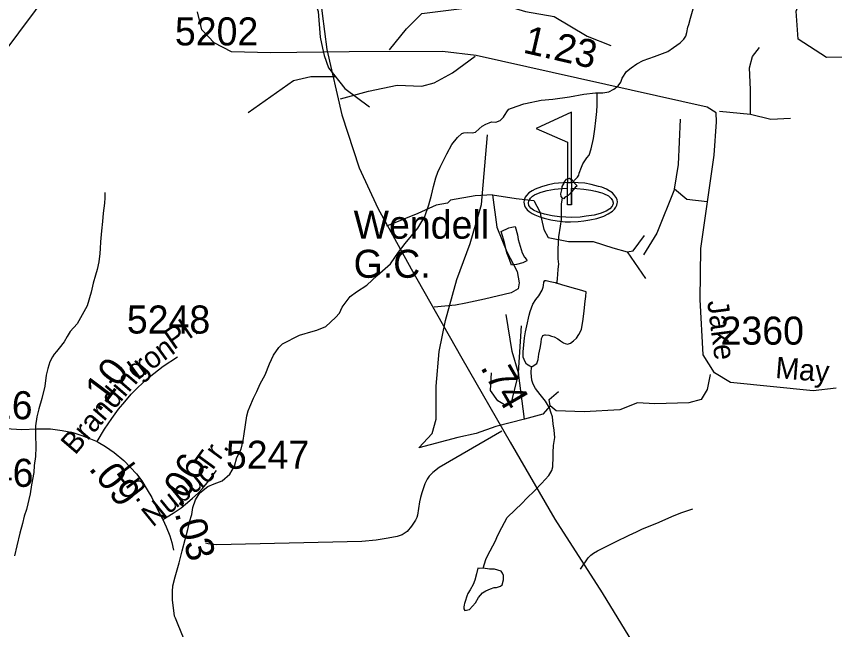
# Model space of a CAD drawing. Extents: x 2169602 to 2449496, y 721995 to 810662.
# Drawn here: x 2419932 to 2423580, y 798476 to 801210 of the extents above; entities that cross this region are included whole.
import ezdxf

# ---------------------------------------------------------------- set-up
doc = ezdxf.new("R2010")
doc.units = 0
doc.layers.add('Default', color=7, linetype='Continuous')

msp = doc.modelspace()

# ---------------------------------------------------------------- linework, layer by layer
at = {"layer": 'Default'}
for p, q in [((2423067, 800787.4), (2423204.3, 800773.6)), ((2422654.9, 800159.5), (2422737.3, 800040.5)), ((2422170, 799619.9), (2422183.7, 799830.5)), ((2422197.4, 799413.9), (2422170, 799619.9))]:
    msp.add_line(p, q, dxfattribs=at)
for points in [[(2423793.7, 801028.3), (2423543.8, 801026.8), (2423417.9, 801108), (2423408.9, 801232.9), (2423466.9, 801376), (2423481.9, 801559.5), (2423506.9, 801601.5), (2423497.9, 801765.8), (2423403.9, 802108.9), (2423370.7, 802125.9)], [(2421208.7, 802039.3), (2420864.4, 801918.8), (2420633.2, 801795.3), (2420432.3, 801655), (2420248.1, 801508.4), (2420091.1, 801336.6), (2419868.3, 801037.2), (2419659, 800754.4), (2419408.9, 800417.3)], [(2421275.6, 801380.4), (2421295.1, 801222.9), (2421317, 801062.3), (2421382.9, 800771.2), (2421460.3, 800534.5), (2421544, 800354.4), (2421691.6, 800084.3), (2421917.6, 799686.4), (2422134.2, 799311.5), (2422333, 798968), (2422543.3, 798639.2), (2422710.8, 798364.9), (2422794.5, 798207.8), (2422853.1, 798063.3), (2422941.5, 797846.6)], [(2421260.8, 801284.4), (2421277.5, 801231.5), (2421286.7, 801117), (2421297.6, 801067.9)], [(2421595.1, 801060.4), (2421671.1, 801153.6), (2421739.8, 801222.3), (2421918.3, 801245.2), (2422092.2, 801263.5), (2422202, 801231.5), (2422330.2, 801208.6), (2422476.6, 801121.6), (2422581.9, 801080.4)], [(2423587, 799552.1), (2423484.4, 799539.5), (2423115.1, 799577.2), (2423043.9, 799621.2), (2422993.7, 799700.8), (2422981.1, 799947.9), (2422983.2, 800174.1), (2423042.9, 800590.8), (2423053.3, 800739.5), (2423051.2, 800779.3), (2423011.5, 800804.4), (2421981.8, 801034.8), (2421832.2, 801052.6), (2421416.2, 801051.6), (2421064.7, 801047.4), (2420891, 801051.6), (2420813.5, 801091.4), (2420759.1, 801150), (2420740.3, 801229.6)], [(2422521.4, 800869.2), (2422547.2, 800869.4), (2422573.1, 800873.6), (2422595.4, 800885.6), (2422615.3, 800899.7), (2422626.8, 800915.7), (2422633.4, 800933.8), (2422652.6, 800963.7), (2422672.9, 800980.2), (2422698.4, 800998.2), (2422726.7, 801012.2), (2422776.5, 801030.6), (2422836.1, 801052.8), (2422862.2, 801071.2), (2422891.9, 801091.1), (2422907.7, 801107.3), (2422916.1, 801121.5), (2422921.7, 801137.3), (2422925.8, 801161.4), (2422929.9, 801173.4), (2422937, 801201.4), (2422949.1, 801243.4)], [(2421297.6, 801067.9), (2421305, 801034.6), (2421323.3, 800979.7), (2421396.5, 800888.1), (2421506.4, 800805.7)], [(2423204.3, 800773.6), (2423204.3, 800883.5), (2423199.7, 800979.7), (2423213.5, 801030), (2423245.5, 801071.2)], [(2421378, 800842), (2421501.6, 800876), (2421629.7, 800903.5), (2421739.6, 800898.9), (2421794.5, 800912.6), (2421876.9, 800958.4), (2421977.5, 801031.7)], [(2421356.5, 800940.1), (2421245.3, 800940.1), (2421167.5, 800921.8), (2420966.1, 800779.9)], [(2421926.7, 800689.7), (2421942.3, 800691.8), (2421964.5, 800690.1), (2421978.4, 800694.1), (2421994.8, 800708.2), (2422008.4, 800720.4), (2422024.6, 800728.5), (2422040.3, 800734.6), (2422050.4, 800738.8), (2422070.3, 800738.6), (2422088.3, 800744.8), (2422104.3, 800761), (2422107.8, 800767), (2422122.2, 800788.8), (2422128.3, 800795.2), (2422139.8, 800801.1), (2422193.9, 800819.3), (2422201.9, 800821.3), (2422271.4, 800836), (2422323.5, 800840.3), (2422397.5, 800850.6), (2422461.3, 800862.9), (2422513.2, 800869.2), (2422521.4, 800869.2)], [(2422415.4, 800470.6), (2422419.9, 800478.9), (2422433.6, 800492.6), (2422439.6, 800501.1), (2422441.2, 800510.9), (2422451.3, 800537), (2422456.8, 800552.8), (2422475.1, 800578.9), (2422485.3, 800591.1), (2422494.9, 800619.2), (2422504.4, 800665.3), (2422510.5, 800707.4), (2422516.1, 800745.1), (2422519.8, 800785.1), (2422521.8, 800813.2), (2422521.4, 800849.3), (2422521.4, 800869.2)], [(2422865.6, 800439.4), (2422883.9, 800549.3), (2422893.1, 800750.8)], [(2423204.3, 800773.6), (2423295.8, 800750.8), (2423382.8, 800755.3)], [(2420677.8, 798439.4), (2420653.4, 798497.4), (2420641.5, 798527.3), (2420637.2, 798535.2), (2420628.8, 798609.1), (2420628.8, 798645.2), (2420630.6, 798671.3), (2420640.7, 798711.1), (2420657.7, 798773.4), (2420671.4, 798827.3), (2420685.4, 798877.6), (2420696.8, 798921.7), (2420704.6, 798955.8), (2420714.5, 798989.5), (2420718.8, 799019.7), (2420730.3, 799053.7), (2420750.2, 799085.6), (2420785.8, 799113.9), (2420813.9, 799126.3), (2420849.8, 799138.3), (2420883.6, 799168.5), (2420905.4, 799204.5), (2420915.2, 799242.8), (2420934.7, 799280.8), (2420942.9, 799318.9), (2420948.6, 799348.8), (2420954.4, 799388.9), (2420960.1, 799428.7), (2420966.1, 799450.9), (2420973.7, 799468.8), (2420989.9, 799506.9), (2421003.8, 799536.9), (2421019.2, 799571), (2421041.1, 799611.1), (2421061, 799661.2), (2421078.9, 799699.5), (2421102.4, 799733.7), (2421118.2, 799749.6), (2421194.3, 799788), (2421256, 799806.2), (2421272, 799810.3), (2421311.6, 799826.6), (2421355.7, 799867), (2421373.1, 799887.1), (2421385.2, 799913.3), (2421420.9, 799961.4), (2421448.8, 799981.5), (2421494.5, 800011.5), (2421540.4, 800054.1), (2421600.1, 800106.3), (2421636, 800158.5), (2421665.7, 800196.6), (2421721.3, 800264.9), (2421752.9, 800316.8), (2421770.9, 800369.3), (2421782.4, 800413), (2421792.2, 800451.3), (2421801.9, 800489.1), (2421811.3, 800515.3), (2421821.3, 800537.3), (2421850.9, 800597.4), (2421873, 800637.8), (2421898.7, 800669.6), (2421918.7, 800687.7), (2421926.7, 800689.7)], [(2422197.4, 799413.9), (2422069.3, 799381.8), (2421982.3, 799349.8), (2421900, 799331.5), (2421726, 799285.7), (2421785.5, 799349.8), (2421803.8, 799413.9), (2421803.8, 799560.4), (2421817.6, 799716.1), (2421845, 799853.4), (2421895.4, 800036.5), (2421954.9, 800196.8), (2422005.2, 800370.8), (2422032.7, 800682.1)], [(2422366.2, 800398.6), (2422360.2, 800406.4), (2422360, 800418.6), (2422363.9, 800436.2), (2422365.8, 800450.6), (2422373.6, 800466.4), (2422375.4, 800472.6), (2422385.4, 800484.5), (2422397.7, 800488.7), (2422407.8, 800480.7), (2422415.4, 800470.6)], [(2422415.4, 800470.6), (2422432, 800454.7), (2422423.8, 800446.6), (2422400, 800418.6), (2422391.8, 800410.5), (2422382.4, 800404.7), (2422376.2, 800400.7), (2422372.1, 800396.5), (2422366.2, 800398.6)], [(2420327.1, 800425.1), (2420327.3, 800401.1), (2420325.4, 800377.1), (2420319.3, 800332.9), (2420316, 800294.9), (2420311.9, 800252.9), (2420308.2, 800204.8), (2420306.5, 800174.6), (2420304.5, 800152.7), (2420300.8, 800114.7), (2420293, 800081), (2420285.2, 800056.6), (2420275.4, 800020.8), (2420265.7, 799980.8), (2420247.7, 799918.7), (2420204.2, 799838.5), (2420172.6, 799804.3), (2420158.7, 799782), (2420145, 799758.1), (2420122.8, 799729.9), (2420110.7, 799715.9), (2420101.5, 799703.9), (2420093.1, 799691.7), (2420081.4, 799670), (2420073.4, 799639.6), (2420065.8, 799609.9), (2420060.1, 799561.7), (2420045.9, 799505.8), (2420032.4, 799459.6), (2420023, 799423.7), (2420017.2, 799383.6), (2420017.2, 799345.5), (2420019.3, 799289.6), (2420017.4, 799247.7), (2420012.1, 799207.5), (2420010, 799175.4), (2420000.4, 799121.7), (2419994.5, 799081.6), (2419977.2, 799011.6), (2419967.2, 798981.4), (2419959.2, 798949.4), (2419947.7, 798905.3), (2419934.2, 798849.3), (2419924.1, 798805)], [(2422865.6, 800439.4), (2422787.8, 800242.6), (2422728.3, 800146.4)], [(2423011.8, 800382.6), (2422920.6, 800393.6), (2422865.6, 800439.4)], [(2422055.4, 800413.6), (2421977.5, 800409), (2421867.8, 800390.7), (2421854, 800377), (2421803.6, 800367.8), (2421721.3, 800331.2), (2421582.1, 800274)], [(2422055.4, 800413.6), (2422073.7, 800269.4), (2422119.4, 800159.5), (2422165.2, 800072.5), (2422174.3, 800022.1), (2422169.8, 799994.7), (2422137.7, 799976.4), (2422018.7, 799948.9), (2421936.4, 799930.6), (2421890.6, 799921.4), (2421794.3, 799913.8)], [(2422055.4, 800413.6), (2422160.6, 800397.6), (2422238.4, 800388.4), (2422265.9, 800338), (2422284.2, 800260.2), (2422302.5, 800223.6), (2422394, 800205.3), (2422453.5, 800205.3), (2422503.9, 800205.3), (2422590.8, 800177.8), (2422654.9, 800159.5)], [(2422340.5, 800020.3), (2422342.4, 800024.5), (2422343.8, 800040.5), (2422346.1, 800058.5), (2422347.9, 800082.5), (2422349.8, 800104.5), (2422347.5, 800128.4), (2422347.1, 800172.3), (2422351, 800226.5), (2422358.6, 800274.4), (2422362.7, 800304.6), (2422362.5, 800338.3), (2422362.5, 800374.4), (2422366.2, 800398.6)], [(2422093.6, 800251), (2422127.2, 800267.4), (2422141.1, 800269.3), (2422155.5, 800273.3), (2422165.8, 800235.2), (2422169.2, 800215.6), (2422177.9, 800185.5), (2422187.7, 800155.6), (2422197.9, 800135.8), (2422206.1, 800125.6), (2422208.2, 800119.7), (2422190.2, 800111.4), (2422162.1, 800103.5), (2422144.2, 800101.3), (2422139.9, 800101.2), (2422130.1, 800125.4), (2422118, 800155.2), (2422107.7, 800200.9), (2422099.5, 800231), (2422093.6, 800251)], [(2422654.9, 800159.5), (2422682.4, 800164.1), (2422732.7, 800232.7)], [(2422228.4, 799647.9), (2422220.6, 799649.9), (2422206.4, 799659.7), (2422200.1, 799670), (2422196.2, 799679.9), (2422191.9, 799689.9), (2422192.1, 799713.8), (2422193.9, 799745.6), (2422197.8, 799775.8), (2422201.5, 799803.7), (2422207.3, 799830), (2422218.9, 799877.7), (2422222.8, 799893.7), (2422235.1, 799926), (2422248.5, 799947.9), (2422260.6, 799963.9), (2422276.6, 799988.3), (2422280, 800002.3), (2422282.3, 800010.1), (2422284.1, 800024), (2422288, 800032.3), (2422294, 800032.2), (2422312, 800028.3), (2422334.4, 800022.5), (2422340.5, 800020.3)], [(2422228.4, 799647.9), (2422232.3, 799648.1), (2422252.4, 799662.1), (2422258.3, 799680.3), (2422262, 799704.1), (2422267.9, 799730.3), (2422271.8, 799756.1), (2422273.5, 799774.1), (2422277.4, 799782.1), (2422279.8, 799786.2), (2422287.6, 799790.2), (2422291.5, 799790.5), (2422305.7, 799788.3), (2422317.8, 799784.5), (2422329.9, 799780.6), (2422345.5, 799772.6), (2422357.6, 799762.6), (2422371.9, 799754.8), (2422378.1, 799750.6), (2422389.5, 799748.9), (2422401.8, 799753.1), (2422415.8, 799763.2), (2422429.7, 799774.8), (2422439.6, 799791.2), (2422451.5, 799813.3), (2422459.1, 799859.3), (2422462.7, 799897.2), (2422468.5, 799939.3), (2422470.5, 799961.4), (2422472.6, 799981.3), (2422442.2, 799991.2), (2422410.5, 799998.9), (2422364.3, 800012.7), (2422340.5, 800020.3)], [(2422170, 799619.9), (2422142.5, 799716.1), (2422115.1, 799880.9)], [(2420293, 799313.6), (2420325.8, 799368.9), (2420358.2, 799417.4), (2420388.2, 799457.9), (2420415.4, 799491.9), (2420444.8, 799525.9), (2420472, 799553.1), (2420494.2, 799574.9), (2420523.9, 799600.8), (2420586.6, 799649.6), (2420650, 799692.4)], [(2422013.7, 798749), (2422019.6, 798769.2), (2422025.4, 798789), (2422033.2, 798805.3), (2422068.8, 798871.3), (2422076.8, 798893.2), (2422096.7, 798931.6), (2422120.1, 798975.5), (2422156, 799009.8), (2422185.7, 799037.8), (2422207.7, 799062), (2422241.5, 799094.2), (2422273.3, 799126.4), (2422305.3, 799162.5), (2422319, 799184.8), (2422323.1, 799200.8), (2422324.7, 799246.8), (2422324.7, 799264.6), (2422326.2, 799296.8), (2422332.3, 799332.9), (2422329.9, 799364.8), (2422325.6, 799392.7), (2422321.7, 799424.5), (2422315.5, 799444.5), (2422309.6, 799464.4), (2422291.1, 799494.4), (2422267.3, 799524.4), (2422246.8, 799550.2), (2422236.6, 799570), (2422230.6, 799587.9), (2422226.5, 799619.8), (2422228.4, 799647.9)], [(2422170, 799619.9), (2422142.5, 799505.5), (2422137.9, 799487.1), (2422115.1, 799473.4), (2422078.4, 799496.3), (2422046.4, 799542.1), (2422051, 799619.9)], [(2423024.7, 799613), (2423012.1, 799546.7), (2422984.6, 799500.9), (2422929.7, 799487.1), (2422778.7, 799482.6), (2422700.9, 799487.1), (2422623.1, 799455.1), (2422462.9, 799445.9), (2422339.3, 799450.5), (2422311.9, 799473.4)], [(2422311.9, 799473.4), (2422307.3, 799500.9), (2422348.5, 799537.5)], [(2422311.9, 799473.4), (2422279.8, 799436.8), (2422197.4, 799413.9)], [(2419462.1, 799453.6), (2419559.3, 799433.9), (2419742, 799398.1), (2419830.2, 799380.1), (2419873.1, 799373.5), (2419909.2, 799370.2), (2419956.5, 799368.5), (2420023.8, 799371.1), (2420084.7, 799370.9), (2420135.9, 799364.1), (2420183.5, 799353.8), (2420224.5, 799341.3), (2420263.1, 799326.5), (2420293, 799313.6)], [(2422096.3, 799361.1), (2421817.6, 799198.5), (2421788.7, 799176.5), (2421772.8, 799160.4), (2421762.9, 799146.2), (2421753.1, 799126.2), (2421739.3, 799086.1), (2421733.4, 799064.2), (2421729.5, 799046.1), (2421719.8, 798986.1), (2421716.8, 798975.3), (2421711, 798963.3), (2421693.2, 798936.4), (2421674.1, 798913.8), (2421652, 798898.9), (2421630.3, 798891.5), (2421590.3, 798883.3), (2421536.4, 798875.1), (2421472.3, 798868.8), (2420824.2, 798853.7), (2420788.1, 798857.4), (2420775, 798861.4)], [(2420293, 799313.6), (2420296.9, 799311.8), (2420329.9, 799291.4), (2420368.5, 799265.3), (2420411.9, 799229.8), (2420441.3, 799198.3), (2420467.3, 799169.9), (2420491.3, 799139.3), (2420515.1, 799099.6), (2420535.6, 799064.4), (2420561.4, 799011.1), (2420583.2, 798969.3), (2420584.8, 798966.1)], [(2420584.8, 798966.1), (2420631.1, 798994.6), (2420667.2, 799019.2), (2420695.7, 799042.7), (2420717.7, 799061), (2420742.5, 799084.1), (2420762.8, 799105.2), (2420783.3, 799130.3), (2420823.9, 799184.7)], [(2422447, 798744.6), (2422481, 798795.7), (2422492.9, 798807.9), (2422504.8, 798816.6), (2422522.2, 798826.9), (2422546.5, 798839), (2422602.6, 798866.4), (2422664.5, 798896.7), (2422696.3, 798910.9), (2422720.4, 798923), (2422798.2, 798955.4), (2422854.1, 798979.6), (2422894.1, 798995.8), (2422948.2, 799013.9)], [(2420584.8, 798966.1), (2420600.2, 798933.9), (2420616, 798894.1), (2420626.2, 798864.6), (2420633, 798830.6)], [(2422013.7, 798749), (2421995.8, 798748.9), (2421989.5, 798749), (2421983.7, 798724.7), (2421975.5, 798696.7), (2421968, 798676.8), (2421955.9, 798652.7), (2421944.4, 798636.6), (2421940.3, 798624.6), (2421932.5, 798600.7), (2421930.6, 798592.8), (2421928.8, 798586.6), (2421926.7, 798576.4), (2421926.7, 798568.7), (2421930.8, 798560.7), (2421952.8, 798564.7), (2421978.6, 798594.9), (2421992.4, 798618.8), (2422009.8, 798639.3), (2422025.8, 798649), (2422045.9, 798657.3), (2422062.3, 798663.4), (2422072.1, 798663.5), (2422090.2, 798669.7), (2422097.8, 798675.5), (2422104.1, 798697.6), (2422103.5, 798717.5), (2422099.8, 798727.5), (2422093.9, 798735.7), (2422063.7, 798745.5), (2422041.6, 798745.2), (2422013.7, 798749)]]:
    msp.add_lwpolyline(points, dxfattribs=at)
msp.add_lwpolyline([(2422407.5, 800783.1), (2422249, 800709.7), (2422389.1, 800648.1), (2422389.1, 800469.3), (2422407.5, 800469.3), (2422407.5, 800444.2), (2422407.5, 800369.2), (2422407.5, 800444.2), (2422431.1, 800442.7), (2422461.6, 800439.4), (2422493.2, 800435.4), (2422514.3, 800431.1), (2422542.2, 800422.8), (2422549.1, 800420.6), (2422571.8, 800408.9), (2422583.8, 800398), (2422589.3, 800388.3), (2422592.3, 800378.8), (2422592, 800374.5), (2422591, 800370.4), (2422590, 800367), (2422587.8, 800363.3), (2422577.1, 800351.4), (2422561.3, 800341.9), (2422534, 800331.5), (2422507.5, 800324), (2422471.9, 800318.5), (2422444.9, 800314.5), (2422404.8, 800312.6), (2422382.3, 800314.5), (2422353.3, 800316), (2422320.2, 800320.5), (2422286.2, 800328), (2422257.1, 800336.5), (2422237.6, 800345), (2422225.6, 800354.5), (2422217.1, 800366.6), (2422214.6, 800376.6), (2422217.1, 800387.6), (2422224.1, 800398.6), (2422232.6, 800408.1), (2422241.7, 800413.4), (2422253.1, 800419.1), (2422272.2, 800425.7), (2422298.4, 800432.7), (2422331.2, 800438.7), (2422363.3, 800442.7), (2422389.1, 800444.2), (2422389.1, 800469.3), (2422407.5, 800469.3), (2422407.5, 800369.2), (2422389.1, 800369.2), (2422389.1, 800444.2), (2422389.1, 800469.3), (2422348.6, 800465.6), (2422329.1, 800463.8), (2422298.3, 800456.6), (2422272.8, 800450.3), (2422244.5, 800439.3), (2422232.1, 800432.2), (2422216.3, 800422.4), (2422206.1, 800411.4), (2422199.8, 800403.1), (2422195.8, 800390.8), (2422194.8, 800381.1), (2422197.5, 800366.6), (2422200.3, 800359.6), (2422209.3, 800347.3), (2422217.6, 800340.3), (2422231.5, 800330.6), (2422243.2, 800324.9), (2422265.8, 800315.4), (2422284.5, 800310.4), (2422314.8, 800303.1), (2422342.9, 800297.6), (2422379.3, 800294.2), (2422402.8, 800293.2), (2422436.6, 800295.2), (2422461.9, 800297.7), (2422488.3, 800302.4), (2422520.4, 800308.9), (2422551.4, 800319.4), (2422570.8, 800329.3), (2422589.3, 800340.5), (2422599.1, 800350.5), (2422605.1, 800358.8), (2422607.7, 800364.3), (2422609.1, 800368.4), (2422610.5, 800374.8), (2422611.3, 800381.6), (2422609.8, 800392.8), (2422605.3, 800403.1), (2422595.5, 800415.8), (2422589.2, 800422.5), (2422574.4, 800432.3), (2422562.7, 800439), (2422541.9, 800447.5), (2422527.6, 800451.6), (2422494.6, 800460.3), (2422467, 800465.3), (2422407.5, 800469.3)], close=True, dxfattribs=at)

# ---------------------------------------------------------------- texts
for s, p in [('5202', (2420639.1, 801080.1)), ('Wendell', (2421435.7, 800218.5)), ('G.C.', (2421435.7, 800044.2)), ('5248', (2420424.9, 799795.7)), ('2360', (2423071.3, 799746.1)), ('5247', (2420866.4, 799192.7)), ('5246', (2419636.9, 799112.2))]:
    msp.add_text(s, height=125, dxfattribs=at).set_placement(p)
for s, height, rotation, p in [('1.23', 125, 346.969, (2422186.5, 801048.9)), ('Jake', 95, 277.4101, (2423011.5, 799938.9)), ('Pl.', 95, 34.7557, (2420633.4, 799720.3)), ('Iron', 95, 36.1282, (2420470.2, 799583.7)), ('May', 95, 355.3109, (2423313.2, 799597.8)), ('Branding', 95, 49.3749, (2420194.2, 799250.9)), ('.10', 125, 52.9852, (2420300.1, 799440.7)), ('.74', 125, 300.0194, (2421998.2, 799645.3)), ('.16', 125, 358.229, (2419771, 799419.4)), ('Tr.', 95, 53.7605, (2420793.3, 799164.9)), ('.06', 125, 59.3254, (2420665.1, 799012.1)), ('.09', 125, 309.1658, (2420251.2, 799192.8)), ('Ln.', 95, 307.0688, (2420373.6, 799176.1)), ('Nubuc', 95, 39.0629, (2420540, 798929.8)), ('.03', 125, 286.7954, (2420637, 798994.4))]:
    msp.add_text(s, height=height, rotation=rotation, dxfattribs=at).set_placement(p)

doc.saveas('drawing.dxf')
